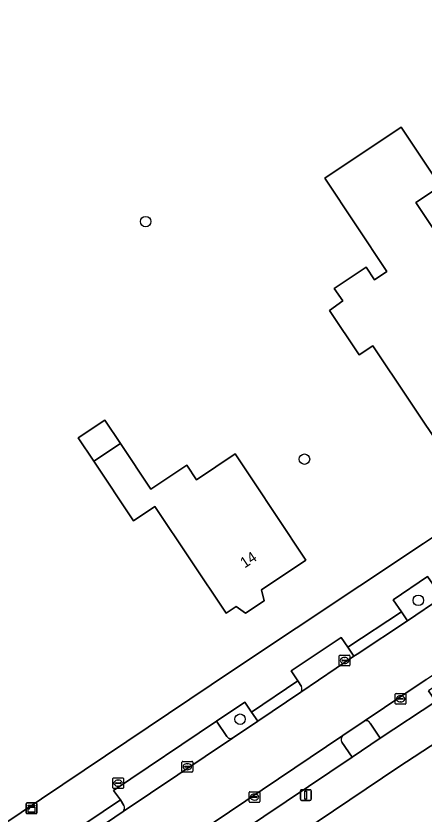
# Model space of a CAD drawing. Extents: x 161347 to 161881, y 382161 to 382804.
# Drawn here: x 161536.2 to 161574.4, y 382587.4 to 382662 of the extents above; entities that cross this region are included whole.
import ezdxf

# ---------------------------------------------------------------- set-up
doc = ezdxf.new("R2010")
doc.units = 0
for name, color, linetype in [('IMGEO_Boom', 7, 'Continuous'), ('IMGEO_Erf', 7, 'Continuous'), ('IMGEO_Groenvoorziening', 7, 'Continuous'), ('IMGEO_Kast', 7, 'Continuous'), ('IMGEO_Kolk', 7, 'Continuous'), ('IMGEO_Lichtmast', 7, 'Continuous'), ('IMGEO_Pand', 7, 'Continuous'), ('IMGEO_Pand_nummerreeks', 7, 'Continuous'), ('IMGEO_Parkeervlak_open', 7, 'Continuous'), ('IMGEO_Rijbaan_lokaal_open', 7, 'Continuous'), ('IMGEO_Rioolput', 7, 'Continuous'), ('IMGEO_Voetpad_open', 7, 'Continuous')]:
    doc.layers.add(name, color=color, linetype=linetype)

msp = doc.modelspace()

# ---------------------------------------------------------------- linework, layer by layer
at = {"layer": 'IMGEO_Boom'}
for centre in [(161548.386, 382642.773), (161563.248, 382620.556), (161573.904, 382607.351), (161557.223, 382596.236)]:
    msp.add_circle(centre, 0.489, dxfattribs=at)
at = {"layer": 'IMGEO_Erf'}
for points in [[(161467.626, 382669.884), (161470.191, 382665.995), (161471.419, 382664.034), (161492.823, 382629.848), (161494.69, 382626.794), (161500, 382618.564), (161504.473, 382611.274), (161506.241, 382608.392), (161519.986, 382585.99), (161530.719, 382583.477), (161556.508, 382600.797), (161574.373, 382612.676), (161577.471, 382614.736), (161612.276, 382637.879), (161612.356, 382637.679), (161628.452, 382648.518)], [(161665.593, 382585.519), (161669.295, 382588.879), (161675.871, 382594.848), (161676.366, 382595.297), (161679.75, 382598.28), (161653.29, 382627.1), (161642.272, 382638.554), (161626.724, 382627.988), (161591.014, 382604.147), (161592.626, 382601.772), (161590.519, 382600.398), (161588.954, 382602.772), (161572.092, 382591.77), (161539.981, 382570.178)]]:
    msp.add_lwpolyline(points, dxfattribs=at)
for points in [[(161572.304, 382651.615), (161575.985, 382646.088), (161573.679, 382644.552), (161575.924, 382641.181), (161575.266, 382640.743), (161575.975, 382639.677), (161576.632, 382640.114), (161579.388, 382635.978), (161582.16, 382631.816), (161580.992, 382631.038), (161583.334, 382627.521), (161579.633, 382625.056), (161580.533, 382623.704), (161576.439, 382620.977), (161569.66, 382631.156), (161568.37, 382630.297), (161565.599, 382634.459), (161566.822, 382635.347), (161566.041, 382636.521), (161569.021, 382638.506), (161569.803, 382637.333), (161570.96, 382638.104), (161565.14, 382646.843)], [(161552.232, 382619.985), (161553.143, 382618.618), (161556.777, 382621.039), (161558.57, 382618.346), (161560.612, 382615.28), (161563.384, 382611.118), (161559.223, 382608.347), (161559.487, 382607.321), (161557.739, 382606.157), (161556.867, 382606.778), (161555.927, 382606.152), (161549.254, 382616.138), (161547.247, 382614.802), (161543.535, 382620.379), (161542.085, 382622.556), (161544.571, 382624.211), (161546.022, 382622.034), (161548.875, 382617.749)]]:
    msp.add_lwpolyline(points, close=True, dxfattribs=at)
at = {"layer": 'IMGEO_Groenvoorziening'}
msp.add_lwpolyline([(161576.086, 382607.606), (161575.54, 382608.454), (161574.77, 382609.585), (161571.539, 382607.403), (161572.313, 382606.29), (161572.895, 382605.439)], close=True, dxfattribs=at)
for points in [[(161558.888, 382596.045), (161558.295, 382596.893), (161557.659, 382597.826), (161555.001, 382596.043), (161555.992, 382594.63)], [(161556.499, 382594.479), (161558.888, 382596.045)], [(161566.745, 382594.082), (161567.696, 382592.692), (161570.33, 382594.467), (161569.4, 382595.88)], [(161568.848, 382596.061), (161566.828, 382594.718)]]:
    msp.add_lwpolyline(points, dxfattribs=at)
for centre, radius, start, end in [((161569.019, 382595.651), 0.445, 31.05588, 112.63564), ((161556.32, 382594.806), 0.373, 208.21498, 298.61476), ((161567.286, 382594.335), 0.597, 140.06874, 205.06074)]:
    msp.add_arc(centre, radius, start, end, dxfattribs=at)
at = {"layer": 'IMGEO_Kast'}
for p, q in [((161537.208, 382587.479), (161537.208, 382588.32)), ((161537.208, 382588.32), (161537.208, 382587.479)), ((161537.283, 382588.404), (161538.124, 382588.404)), ((161538.124, 382588.404), (161537.283, 382588.404)), ((161538.208, 382588.329), (161538.208, 382587.488)), ((161538.208, 382587.488), (161538.208, 382588.329)), ((161538.133, 382587.404), (161537.292, 382587.404)), ((161537.292, 382587.404), (161538.133, 382587.404))]:
    msp.add_line(p, q, dxfattribs=at)
for points in [[(161537.403, 382588.194), (161538.003, 382588.194), (161538.003, 382588.109), (161537.403, 382588.109), (161537.403, 382588.194)], [(161537.403, 382588.019), (161538.003, 382588.019), (161538.003, 382587.53), (161537.403, 382587.53), (161537.403, 382588.019)]]:
    msp.add_lwpolyline(points, dxfattribs=at)
msp.add_circle((161537.487, 382587.868), 0.0377, dxfattribs=at)
for centre, start, end in [((161537.286, 382588.326), 92.4484, 184.28452), ((161537.286, 382588.326), 92.4484, 184.28452), ((161538.13, 382588.326), 2.4484, 94.28452), ((161538.13, 382588.326), 2.4484, 94.28452), ((161537.286, 382587.482), 182.4484, 274.28452), ((161537.286, 382587.482), 182.4484, 274.28452), ((161538.13, 382587.482), 272.4484, 4.28452), ((161538.13, 382587.482), 272.4484, 4.28452)]:
    msp.add_arc(centre, 0.0779, start, end, dxfattribs=at)
at = {"layer": 'IMGEO_Kolk'}
for p, q in [((161566.5, 382601.3), (161566.5, 382602.152)), ((161566.575, 382602.226), (161567.427, 382602.226)), ((161566.759, 382601.72), (161566.759, 382601.732)), ((161567.197, 382601.683), (161566.799, 382601.683)), ((161566.802, 382601.769), (161567.2, 382601.769)), ((161566.988, 382602.006), (161567.013, 382602.006)), ((161567.243, 382601.732), (161567.243, 382601.72)), ((161567.501, 382602.152), (161567.501, 382601.3)), ((161567.427, 382601.226), (161566.575, 382601.226)), ((161567.011, 382601.446), (161566.986, 382601.446)), ((161571.815, 382598.639), (161572.667, 382598.639)), ((161571.74, 382597.713), (161571.74, 382598.565)), ((161571.999, 382598.133), (161571.999, 382598.145)), ((161572.437, 382598.096), (161572.039, 382598.096)), ((161572.042, 382598.182), (161572.44, 382598.182)), ((161572.251, 382597.859), (161572.226, 382597.859)), ((161572.228, 382598.419), (161572.253, 382598.419)), ((161572.483, 382598.145), (161572.483, 382598.133)), ((161572.741, 382598.565), (161572.741, 382597.713)), ((161572.667, 382597.639), (161571.815, 382597.639)), ((161551.787, 382591.369), (161551.787, 382592.221)), ((161551.862, 382592.295), (161552.714, 382592.295)), ((161552.275, 382592.075), (161552.3, 382592.075)), ((161552.788, 382592.221), (161552.788, 382591.369)), ((161552.714, 382591.295), (161551.862, 382591.295)), ((161552.046, 382591.789), (161552.046, 382591.801)), ((161552.484, 382591.752), (161552.086, 382591.752)), ((161552.089, 382591.838), (161552.487, 382591.838)), ((161552.298, 382591.515), (161552.273, 382591.515)), ((161552.53, 382591.801), (161552.53, 382591.789)), ((161558.072, 382588.528), (161558.072, 382589.38)), ((161558.147, 382589.454), (161558.999, 382589.454)), ((161558.331, 382588.948), (161558.331, 382588.96)), ((161558.769, 382588.911), (161558.371, 382588.911)), ((161558.374, 382588.997), (161558.772, 382588.997)), ((161558.56, 382589.234), (161558.585, 382589.234)), ((161558.815, 382588.96), (161558.815, 382588.948)), ((161559.073, 382589.38), (161559.073, 382588.528)), ((161558.999, 382588.454), (161558.147, 382588.454)), ((161558.583, 382588.674), (161558.558, 382588.674))]:
    msp.add_line(p, q, dxfattribs=at)
for points in [[(161566.5, 382601.3), (161566.5, 382602.152)], [(161566.575, 382602.226), (161567.427, 382602.226)], [(161567.501, 382602.152), (161567.501, 382601.3)], [(161567.427, 382601.226), (161566.575, 382601.226)], [(161571.815, 382598.639), (161572.667, 382598.639)], [(161571.74, 382597.713), (161571.74, 382598.565)], [(161572.741, 382598.565), (161572.741, 382597.713)], [(161572.667, 382597.639), (161571.815, 382597.639)], [(161551.787, 382591.369), (161551.787, 382592.221)], [(161551.862, 382592.295), (161552.714, 382592.295)], [(161552.788, 382592.221), (161552.788, 382591.369)], [(161552.714, 382591.295), (161551.862, 382591.295)], [(161558.072, 382588.528), (161558.072, 382589.38)], [(161558.147, 382589.454), (161558.999, 382589.454)], [(161559.073, 382589.38), (161559.073, 382588.528)], [(161558.999, 382588.454), (161558.147, 382588.454)]]:
    msp.add_lwpolyline(points, dxfattribs=at)
for centre, radius, start, end in [((161566.577, 382602.15), 0.0765, 91.55205, 178.44795), ((161566.577, 382602.15), 0.0765, 91.55205, 178.44795), ((161566.799, 382601.729), 0.0403, 85.87752, 175.75265), ((161566.796, 382601.719), 0.0366, 178.93798, 274.71019), ((161567.2, 382601.726), 0.043, 264.86636, 352.45326), ((161567.204, 382601.731), 0.0386, 1.73085, 96.63898), ((161567.425, 382602.15), 0.0765, 1.55205, 88.44795), ((161567.425, 382602.15), 0.0765, 1.55205, 88.44795), ((161566.577, 382601.302), 0.0765, 181.55205, 268.44795), ((161566.577, 382601.302), 0.0765, 181.55205, 268.44795), ((161567.425, 382601.302), 0.0765, 271.55205, 358.44795), ((161567.425, 382601.302), 0.0765, 271.55205, 358.44795), ((161571.817, 382598.563), 0.0765, 91.55205, 178.44795), ((161571.817, 382598.563), 0.0765, 91.55205, 178.44795), ((161572.665, 382598.563), 0.0765, 1.55205, 88.44795), ((161572.665, 382598.563), 0.0765, 1.55205, 88.44795), ((161572.039, 382598.142), 0.0403, 85.87752, 175.75265), ((161572.036, 382598.132), 0.0366, 178.93798, 274.71019), ((161572.44, 382598.139), 0.043, 264.86636, 352.45326), ((161572.444, 382598.144), 0.0386, 1.73085, 96.63898), ((161571.817, 382597.715), 0.0765, 181.55205, 268.44795), ((161571.817, 382597.715), 0.0765, 181.55205, 268.44795), ((161572.665, 382597.715), 0.0765, 271.55205, 358.44795), ((161572.665, 382597.715), 0.0765, 271.55205, 358.44795), ((161551.864, 382592.219), 0.0765, 91.55205, 178.44795), ((161551.864, 382592.219), 0.0765, 91.55205, 178.44795), ((161552.712, 382592.219), 0.0765, 1.55205, 88.44795), ((161552.712, 382592.219), 0.0765, 1.55205, 88.44795), ((161551.864, 382591.371), 0.0765, 181.55205, 268.44795), ((161551.864, 382591.371), 0.0765, 181.55205, 268.44795), ((161552.086, 382591.798), 0.0403, 85.87752, 175.75265), ((161552.083, 382591.788), 0.0366, 178.93798, 274.71019), ((161552.487, 382591.795), 0.043, 264.86636, 352.45326), ((161552.491, 382591.8), 0.0386, 1.73085, 96.63898), ((161552.712, 382591.371), 0.0765, 271.55205, 358.44795), ((161552.712, 382591.371), 0.0765, 271.55205, 358.44795), ((161558.149, 382589.378), 0.0765, 91.55205, 178.44795), ((161558.149, 382589.378), 0.0765, 91.55205, 178.44795), ((161558.371, 382588.957), 0.0403, 85.87752, 175.75265), ((161558.368, 382588.947), 0.0366, 178.93798, 274.71019), ((161558.772, 382588.954), 0.043, 264.86636, 352.45326), ((161558.776, 382588.959), 0.0386, 1.73085, 96.63898), ((161558.997, 382589.378), 0.0765, 1.55205, 88.44795), ((161558.997, 382589.378), 0.0765, 1.55205, 88.44795), ((161558.149, 382588.53), 0.0765, 181.55205, 268.44795), ((161558.149, 382588.53), 0.0765, 181.55205, 268.44795), ((161558.997, 382588.53), 0.0765, 271.55205, 358.44795), ((161558.997, 382588.53), 0.0765, 271.55205, 358.44795)]:
    msp.add_arc(centre, radius, start, end, dxfattribs=at)
for centre, major_axis, ratio, start_param, end_param in [((161566.987, 382601.726), (-0.387, 0.002), 0.722429, 4.712389, 7.853982), ((161567.012, 382601.726), (-0.39, 0.002), 0.717154, 1.570796, 4.712389), ((161572.227, 382598.139), (-0.387, 0.002), 0.722429, 4.712389, 7.853982), ((161572.252, 382598.139), (-0.39, 0.002), 0.717154, 1.570796, 4.712389), ((161552.274, 382591.795), (-0.387, 0.002), 0.722429, 4.712389, 7.853982), ((161552.299, 382591.795), (-0.39, 0.002), 0.717154, 1.570796, 4.712389), ((161558.559, 382588.954), (-0.387, 0.002), 0.722429, 4.712389, 7.853982), ((161558.584, 382588.954), (-0.39, 0.002), 0.717154, 1.570796, 4.712389)]:
    msp.add_ellipse(centre, major_axis=major_axis, ratio=ratio, start_param=start_param, end_param=end_param, dxfattribs=at)
at = {"layer": 'IMGEO_Lichtmast'}
for p, q in [((161562.971, 382589.647), (161563.761, 382589.647)), ((161563.761, 382589.647), (161562.971, 382589.647)), ((161562.871, 382588.747), (161562.871, 382589.547)), ((161562.871, 382589.547), (161562.871, 382588.747)), ((161563.861, 382589.547), (161563.861, 382588.747)), ((161563.861, 382588.747), (161563.861, 382589.547)), ((161563.761, 382588.647), (161562.971, 382588.647)), ((161562.971, 382588.647), (161563.761, 382588.647))]:
    msp.add_line(p, q, dxfattribs=at)
msp.add_lwpolyline([(161563.291, 382589.522), (161563.441, 382589.522), (161563.441, 382588.772), (161563.291, 382588.772), (161563.291, 382589.522)], dxfattribs=at)
for centre, start, end in [((161562.971, 382589.547), 90, 180), ((161562.971, 382589.547), 90, 180), ((161563.761, 382589.547), 0, 90), ((161563.761, 382589.547), 360, 90), ((161562.971, 382588.747), 180, 270), ((161562.971, 382588.747), 180, 270), ((161563.761, 382588.747), 270, 0), ((161563.761, 382588.747), 270, 0)]:
    msp.add_arc(centre, 0.1, start, end, dxfattribs=at)
at = {"layer": 'IMGEO_Pand'}
for points in [[(161565.599, 382634.459), (161568.37, 382630.297), (161569.66, 382631.156), (161576.439, 382620.977), (161580.533, 382623.704), (161579.633, 382625.056), (161583.334, 382627.521), (161580.992, 382631.038), (161582.16, 382631.816), (161579.388, 382635.978), (161576.632, 382640.114), (161575.975, 382639.677), (161575.266, 382640.743), (161575.924, 382641.181), (161573.679, 382644.552), (161575.985, 382646.088), (161572.304, 382651.615), (161565.14, 382646.843), (161570.96, 382638.104), (161569.803, 382637.333), (161569.021, 382638.506), (161566.041, 382636.521), (161566.822, 382635.347)], [(161543.535, 382620.379), (161546.022, 382622.034), (161544.571, 382624.211), (161542.085, 382622.556)], [(161543.535, 382620.379), (161547.247, 382614.802), (161549.254, 382616.138), (161555.927, 382606.152), (161556.867, 382606.778), (161557.739, 382606.157), (161559.487, 382607.321), (161559.223, 382608.347), (161563.384, 382611.118), (161560.612, 382615.28), (161558.57, 382618.346), (161556.777, 382621.039), (161553.143, 382618.618), (161552.232, 382619.985), (161548.875, 382617.749), (161546.022, 382622.034)]]:
    msp.add_lwpolyline(points, close=True, dxfattribs=at)
at = {"layer": 'IMGEO_Parkeervlak_open'}
for points in [[(161567.876, 382602.127), (161567.302, 382602.987), (161566.681, 382603.875), (161562.017, 382600.769), (161562.64, 382599.822), (161562.96, 382599.301)], [(161562.92, 382598.78), (161567.876, 382602.127)], [(161574.626, 382599.941), (161568.848, 382596.061)], [(161569.4, 382595.88), (161570.33, 382594.467), (161575.536, 382597.897), (161574.859, 382598.875)], [(161555.992, 382594.63), (161555.001, 382596.043), (161545.38, 382589.578), (161546.022, 382588.682), (161546.346, 382588.179)], [(161546.269, 382587.605), (161556.499, 382594.479)], [(161566.828, 382594.718), (161551.753, 382584.552)], [(161567.696, 382592.692), (161566.745, 382594.082)], [(161552.318, 382584.391), (161553.267, 382582.995), (161567.696, 382592.692)]]:
    msp.add_lwpolyline(points, dxfattribs=at)
for centre, radius, start, end in [((161562.524, 382599.072), 0.492, 323.55569, 27.66371), ((161569.019, 382595.651), 0.445, 31.05588, 112.63564), ((161556.32, 382594.806), 0.373, 208.21498, 298.61476), ((161567.286, 382594.335), 0.597, 140.06874, 205.06074), ((161545.881, 382587.949), 0.519, 318.43632, 26.28286)]:
    msp.add_arc(centre, radius, start, end, dxfattribs=at)
at = {"layer": 'IMGEO_Rijbaan_lokaal_open'}
for points in [[(161629.984, 382643.685), (161629.082, 382643.096), (161623.606, 382639.398), (161620.915, 382637.62), (161615.453, 382633.951), (161609.534, 382629.982), (161606.959, 382628.256), (161596.988, 382621.601), (161590.272, 382617.093), (161586.877, 382614.827), (161581.294, 382611.082), (161576.086, 382607.606), (161572.895, 382605.439), (161568.174, 382602.328), (161567.876, 382602.127), (161562.92, 382598.78), (161558.888, 382596.045), (161556.499, 382594.479), (161546.269, 382587.605), (161541.693, 382584.498)], [(161551.753, 382584.552), (161566.828, 382594.718), (161568.848, 382596.061), (161574.626, 382599.941), (161586.553, 382607.94), (161589.217, 382609.696), (161598.787, 382616.092), (161604.234, 382619.763)]]:
    msp.add_lwpolyline(points, dxfattribs=at)
at = {"layer": 'IMGEO_Rioolput'}
for p, q in [((161545.31, 382589.828), (161545.31, 382590.68)), ((161545.385, 382590.754), (161546.237, 382590.754)), ((161545.798, 382590.534), (161545.823, 382590.534)), ((161546.311, 382590.68), (161546.311, 382589.828)), ((161546.237, 382589.754), (161545.385, 382589.754)), ((161545.569, 382590.248), (161545.569, 382590.26)), ((161546.007, 382590.211), (161545.609, 382590.211)), ((161545.612, 382590.297), (161546.01, 382590.297)), ((161545.821, 382589.974), (161545.796, 382589.974)), ((161546.053, 382590.26), (161546.053, 382590.248))]:
    msp.add_line(p, q, dxfattribs=at)
for points in [[(161545.31, 382589.828), (161545.31, 382590.68)], [(161545.385, 382590.754), (161546.237, 382590.754)], [(161546.311, 382590.68), (161546.311, 382589.828)], [(161546.237, 382589.754), (161545.385, 382589.754)]]:
    msp.add_lwpolyline(points, dxfattribs=at)
for centre, radius, start, end in [((161545.387, 382590.678), 0.0765, 91.55205, 178.44795), ((161545.387, 382590.678), 0.0765, 91.55205, 178.44795), ((161546.235, 382590.678), 0.0765, 1.55205, 88.44795), ((161546.235, 382590.678), 0.0765, 1.55205, 88.44795), ((161545.387, 382589.83), 0.0765, 181.55205, 268.44795), ((161545.387, 382589.83), 0.0765, 181.55205, 268.44795), ((161545.609, 382590.257), 0.0403, 85.87752, 175.75265), ((161545.606, 382590.247), 0.0366, 178.93798, 274.71019), ((161546.01, 382590.254), 0.043, 264.86636, 352.45326), ((161546.014, 382590.259), 0.0386, 1.73085, 96.63898), ((161546.235, 382589.83), 0.0765, 271.55205, 358.44795), ((161546.235, 382589.83), 0.0765, 271.55205, 358.44795)]:
    msp.add_arc(centre, radius, start, end, dxfattribs=at)
for centre, major_axis, ratio, start_param, end_param in [((161545.797, 382590.254), (-0.387, 0.002), 0.722429, 4.712389, 7.853982), ((161545.822, 382590.254), (-0.39, 0.002), 0.717154, 1.570796, 4.712389)]:
    msp.add_ellipse(centre, major_axis=major_axis, ratio=ratio, start_param=start_param, end_param=end_param, dxfattribs=at)
at = {"layer": 'IMGEO_Voetpad_open'}
for points in [[(161633.531, 382651.891), (161632.827, 382651.824), (161628.452, 382648.518), (161612.356, 382637.679), (161612.276, 382637.879), (161577.471, 382614.736), (161574.373, 382612.676), (161556.508, 382600.797), (161530.719, 382583.477), (161519.986, 382585.99), (161514.869, 382582.227), (161517.208, 382578.534)], [(161636.042, 382640.978), (161637.263, 382639.172), (161635.101, 382637.794), (161625.023, 382631.053), (161624.388, 382631.946), (161620.048, 382629.035), (161620.647, 382628.172), (161617.655, 382626.128), (161608.366, 382619.905), (161604.861, 382617.547), (161590.935, 382608.278), (161587.772, 382606.172), (161587.144, 382607.09), (161574.859, 382598.875), (161575.536, 382597.897), (161570.33, 382594.467), (161567.696, 382592.692), (161553.267, 382582.995), (161550.455, 382581.099), (161540.9, 382574.692), (161538.305, 382572.954), (161537.081, 382574.722), (161535.802, 382573.856), (161531.835, 382571.172)], [(161539.981, 382570.178), (161572.092, 382591.77), (161588.954, 382602.772), (161591.014, 382604.147), (161626.724, 382627.988), (161642.272, 382638.554), (161645.871, 382640.073)], [(161540.41, 382586.303), (161541.067, 382585.364), (161546.022, 382588.682), (161545.38, 382589.578), (161555.001, 382596.043), (161557.659, 382597.826), (161558.295, 382596.893), (161562.64, 382599.822), (161562.017, 382600.769), (161566.681, 382603.875), (161567.302, 382602.987), (161572.313, 382606.29), (161571.539, 382607.403), (161574.77, 382609.585), (161575.54, 382608.454), (161581.017, 382612.127), (161580.541, 382612.811)], [(161562.96, 382599.301), (161562.64, 382599.822), (161558.295, 382596.893), (161558.888, 382596.045), (161562.92, 382598.78)], [(161546.346, 382588.179), (161546.022, 382588.682), (161541.067, 382585.364), (161541.677, 382584.488), (161541.693, 382584.498), (161546.269, 382587.605)]]:
    msp.add_lwpolyline(points, dxfattribs=at)
msp.add_lwpolyline([(161572.895, 382605.439), (161572.313, 382606.29), (161567.302, 382602.987), (161567.876, 382602.127), (161568.174, 382602.328)], close=True, dxfattribs=at)
for centre, radius, start, end in [((161562.524, 382599.072), 0.492, 323.55569, 27.66371), ((161545.881, 382587.949), 0.519, 318.43632, 26.28286)]:
    msp.add_arc(centre, radius, start, end, dxfattribs=at)

# ---------------------------------------------------------------- texts
at = {"layer": 'IMGEO_Pand_nummerreeks'}
msp.add_text('14', height=1, rotation=33.66127, dxfattribs=at).set_placement((161557.647, 382610.325))

doc.saveas('drawing.dxf')
